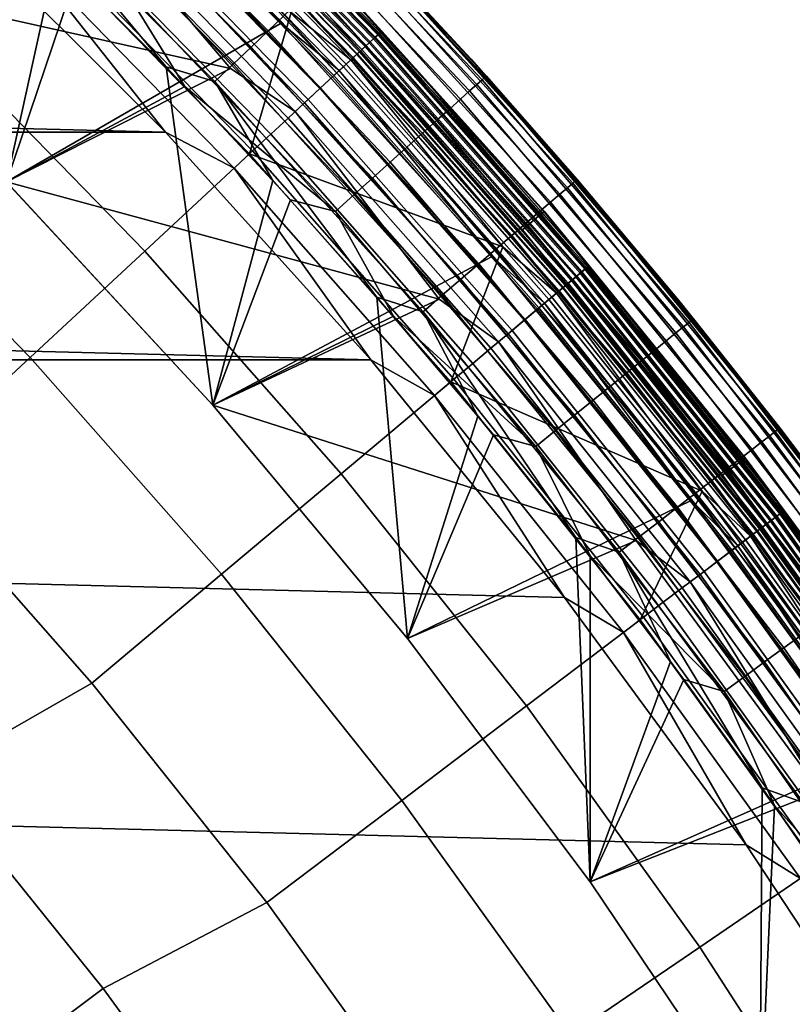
# Model space of a CAD drawing. Header units: metres. Extents: x -248 to 28, y -28 to 28.
# Tile 502 of 507: x 18.57 to 21.95, y 14.44 to 18.75. Entities that reach past the tile are written whole.
import ezdxf

# ---------------------------------------------------------------- set-up
doc = ezdxf.new("R2010")
doc.units = ezdxf.units.M
doc.layers.add('solid_10_061_053_XXX', color=7, linetype='CONTINUOUS')

msp = doc.modelspace()

# ---------------------------------------------------------------- linework, layer by layer
at = {"layer": 'solid_10_061_053_XXX'}
for points in [[(17.255861, 19.553268, 135.939667), (18.209061, 18.668829, 135.939667), (18.645826, 19.116621, 134.685471), (17.669764, 20.022276, 134.685471)], [(19.728594, 18.770283, 117.847214), (18.751984, 19.745989, 117.847214), (18.684292, 19.674706, 117.901421), (19.657377, 18.702522, 117.901421)], [(18.739782, 19.710846, 118.5), (19.71418, 18.736273, 118.5), (18.510902, 18.04031, 118.5), (17.557669, 18.969307, 118.5)], [(19.019913, 19.500153, 118.503029), (19.71418, 18.736273, 118.5), (18.739782, 19.710846, 118.5)], [(19.657377, 18.702522, 117.901421), (18.684292, 19.674706, 117.901421), (18.612844, 19.599466, 117.944267), (19.582209, 18.630999, 117.944267)], [(19.184198, 19.668587, -9.021317), (20.140749, 18.687883, -9.021317), (20.118061, 18.666832, -9.12922), (19.162588, 19.646431, -9.12922)], [(20.122694, 18.671133, 118.639099), (19.167002, 19.650955, 118.639099), (19.181271, 19.665586, 118.677032), (20.137676, 18.685032, 118.677032)], [(20.143925, 18.69083, 24.055367), (19.187223, 19.671688, 24.055367), (19.16958, 19.653601, 24.129755), (20.125402, 18.673645, 24.129755)], [(20.137676, 18.685032, 118.677032), (19.181271, 19.665586, 118.677032), (19.191599, 19.676174, 118.717499), (20.14852, 18.695093, 118.717499)], [(19.197227, 19.681944, -8.910626), (20.154427, 18.700575, -8.910626), (20.140749, 18.687883, -9.021317), (19.184198, 19.668587, -9.021317)], [(20.155163, 18.70126, 23.978315), (19.197927, 19.682663, 23.978315), (19.187223, 19.671688, 24.055367), (20.143925, 18.69083, 24.055367)], [(20.14852, 18.695093, 118.717499), (19.191599, 19.676174, 118.717499), (19.197775, 19.682507, 118.759666), (20.155003, 18.701109, 118.759666)], [(19.197227, 19.681944, -8.910626), (19.931784, 18.946609, -8.8), (20.154427, 18.700575, -8.910626)], [(20.155003, 18.701109, 118.759666), (19.197775, 19.682507, 118.759666), (19.929899, 18.944759, 118.80262)], [(20.155163, 18.70126, 23.978315), (19.93181, 18.946583, 23.9), (19.197927, 19.682663, 23.978315)], [(19.132671, 19.615759, -9.232974), (20.086653, 18.63769, -9.232974), (20.046917, 18.600821, -9.331272), (19.094824, 19.576956, -9.331272)], [(20.099915, 18.649994, 24.200205), (19.145302, 19.62871, 24.200205), (19.114805, 19.597443, 24.265507), (20.067896, 18.620287, 24.265507)], [(20.081636, 18.633036, 118.573914), (19.127893, 19.610861, 118.573914), (19.149086, 19.632587, 118.604492), (20.103886, 18.653681, 118.604492)], [(19.162588, 19.646431, -9.12922), (20.118061, 18.666832, -9.12922), (20.086653, 18.63769, -9.232974), (19.132671, 19.615759, -9.232974)], [(20.125402, 18.673645, 24.129755), (19.16958, 19.653601, 24.129755), (19.145302, 19.62871, 24.200205), (20.099915, 18.649994, 24.200205)], [(20.103886, 18.653681, 118.604492), (19.149086, 19.632587, 118.604492), (19.167002, 19.650955, 118.639099), (20.122694, 18.671133, 118.639099)], [(19.582209, 18.630999, 117.944267), (18.612844, 19.599466, 117.944267), (18.538542, 19.521217, 117.975212), (19.504034, 18.556618, 117.975212)], [(19.094824, 19.576956, -9.331272), (20.046917, 18.600821, -9.331272), (19.999357, 18.55669, -9.422875), (19.04952, 19.53051, -9.422875)], [(20.04509, 18.599125, 133.148941), (19.093082, 19.575171, 133.148941), (19.068396, 19.54986, 133.288391), (20.019173, 18.575077, 133.288391)], [(20.028715, 18.583931, 118.527283), (19.077484, 19.559179, 118.527283), (19.103861, 19.586222, 118.547997), (20.056406, 18.609625, 118.547997)], [(20.067896, 18.620287, 24.265507), (19.114805, 19.597443, 24.265507), (19.078613, 19.560335, 24.324541), (20.0299, 18.585032, 24.324541)], [(20.061096, 18.613977, 133.006744), (19.108328, 19.590801, 133.006744), (19.093082, 19.575171, 133.148941), (20.04509, 18.599125, 133.148941)], [(20.056406, 18.609625, 118.547997), (19.103861, 19.586222, 118.547997), (19.127893, 19.610861, 118.573914), (20.081636, 18.633036, 118.573914)], [(20.061096, 18.613977, 133.006744), (19.840942, 18.860235, 132.863525), (19.108328, 19.590801, 133.006744)], [(19.04952, 19.53051, -9.422875), (19.999357, 18.55669, -9.422875), (19.944569, 18.505856, -9.506631), (18.997335, 19.477007, -9.506631)], [(19.968271, 18.527849, 118.503029), (19.019913, 19.500153, 118.503029), (19.049309, 19.530291, 118.512192), (19.999134, 18.556484, 118.512192)], [(20.0299, 18.585032, 24.324541), (19.078613, 19.560335, 24.324541), (19.037346, 19.518026, 24.376299), (19.986574, 18.54483, 24.376299)], [(19.999134, 18.556484, 118.512192), (19.049309, 19.530291, 118.512192), (19.077484, 19.559179, 118.527283), (20.028715, 18.583931, 118.527283)], [(20.019173, 18.575077, 133.288391), (19.068396, 19.54986, 133.288391), (19.758465, 18.781834, 133.423676)], [(18.83671, 19.312325, 24.494968), (18.528971, 19.50095, 24.5), (17.557673, 18.969301, 24.5), (19.492727, 18.537622, 24.5)], [(18.511072, 18.040127, 118), (18.729061, 19.029247, 118), (18.235954, 19.502304, 118)], [(19.504034, 18.556618, 117.975212), (18.538542, 19.521217, 117.975212), (18.462317, 19.440948, 117.993866), (19.42384, 18.480314, 117.993866)], [(19.986574, 18.54483, 24.376299), (19.037346, 19.518026, 24.376299), (18.991709, 19.471237, 24.419889), (19.938662, 18.500374, 24.419889)], [(19.968271, 18.527849, 118.503029), (19.71418, 18.736273, 118.5), (19.019913, 19.500153, 118.503029)], [(19.635433, 19.502989, 25.778681), (20.594004, 18.487936, 25.778681), (20.570974, 18.467262, 25.670778), (19.613474, 19.48118, 25.670778)], [(20.594004, 18.487936, 25.778681), (19.635433, 19.502989, 25.778681), (19.648672, 19.516138, 25.889374), (20.607891, 18.500401, 25.889374)], [(20.607891, 18.500401, 25.889374), (19.648672, 19.516138, 25.889374), (19.653027, 19.520464, 26), (20.612457, 18.504501, 26)], [(19.653027, 19.520464, 26), (20.545723, 18.578569, 117), (21.010044, 18.051815, 117), (20.612457, 18.504501, 26)], [(19.653027, 19.520464, 26), (20.068199, 19.093388, 117), (20.545723, 18.578569, 117)], [(18.462317, 19.440948, 117.993866), (18.729061, 19.029247, 118), (19.20986, 18.543764, 118)], [(19.42384, 18.480314, 117.993866), (18.462317, 19.440948, 117.993866), (19.20986, 18.543764, 118)], [(18.997335, 19.477007, -9.506631), (19.944569, 18.505856, -9.506631), (19.883245, 18.448957, -9.581482), (18.938925, 19.417122, -9.581482)], [(19.938662, 18.500374, 24.419889), (18.991709, 19.471237, 24.419889), (18.942488, 19.420773, 24.454567), (19.886986, 18.452427, 24.454567)], [(19.583073, 19.450985, 25.567024), (20.539089, 18.438639, 25.567024), (20.498753, 18.402428, 25.468725), (19.544615, 19.412786, 25.468725)], [(19.613474, 19.48118, 25.670778), (20.570974, 18.467262, 25.670778), (20.539089, 18.438639, 25.567024), (19.583073, 19.450985, 25.567024)], [(17.557297, 18.969643, 25), (18.327803, 19.416012, 25), (18.815826, 18.94346, 25), (18.511072, 18.040127, 25)], [(18.938925, 19.417122, -9.581482), (19.883245, 18.448957, -9.581482), (19.81616, 18.386709, -9.646485), (18.875025, 19.351608, -9.646485)], [(19.886986, 18.452427, 24.454567), (18.942488, 19.420773, 24.454567), (18.890524, 19.367496, 24.479738), (19.832432, 18.401808, 24.479738)], [(19.544615, 19.412786, 25.468725), (20.498753, 18.402428, 25.468725), (20.450472, 18.359085, 25.377121), (19.498581, 19.367064, 25.377121)], [(19.832432, 18.401808, 24.479738), (18.890524, 19.367496, 24.479738), (18.83671, 19.312325, 24.494968), (19.775934, 18.349384, 24.494968)], [(19.498581, 19.367064, 25.377121), (20.450472, 18.359085, 25.377121), (20.394857, 18.309156, 25.293365), (19.445555, 19.314394, 25.293365)], [(18.875025, 19.351608, -9.646485), (19.81616, 18.386709, -9.646485), (19.744156, 18.319901, -9.700823), (18.80644, 19.281292, -9.700823)], [(19.775934, 18.349384, 24.494968), (18.83671, 19.312325, 24.494968), (19.492727, 18.537622, 24.5)], [(19.445555, 19.314394, 25.293365), (20.394857, 18.309156, 25.293365), (20.332607, 18.253271, 25.218515), (19.386202, 19.255442, 25.218515)], [(18.80644, 19.281292, -9.700823), (19.744156, 18.319901, -9.700823), (19.668142, 18.249369, -9.743809), (18.734037, 19.20706, -9.743809)], [(19.386202, 19.255442, 25.218515), (20.332607, 18.253271, 25.218515), (20.264507, 18.192135, 25.153511), (19.321272, 19.190948, 25.153511)], [(-19.206964, 18.257668, -9.8), (-18.257591, 19.207035, -9.8), (19.206892, 18.257742, -9.8)], [(-18.257591, 19.207035, -9.8), (18.257515, 19.207106, -9.8), (19.206892, 18.257742, -9.8)], [(18.581453, 19.050623, -9.793713), (19.206892, 18.257742, -9.8), (18.257515, 19.207106, -9.8)], [(18.734037, 19.20706, -9.743809), (19.668142, 18.249369, -9.743809), (19.589075, 18.176004, -9.774903), (18.658724, 19.129845, -9.774903)], [(19.321272, 19.190948, 25.153511), (20.264507, 18.192135, 25.153511), (20.191414, 18.126516, 25.099174), (19.251581, 19.121727, 25.099174)], [(18.209061, 18.668829, 135.939667), (19.116991, 17.737974, 135.939667), (19.575533, 18.163441, 134.685471), (18.645826, 19.116621, 134.685471)], [(18.658724, 19.129845, -9.774903), (19.589075, 18.176004, -9.774903), (19.50795, 18.100733, -9.793713), (18.581453, 19.050623, -9.793713)], [(18.645826, 19.116621, 134.685471), (19.575533, 18.163441, 134.685471), (19.758465, 18.781834, 133.423676)], [(19.251581, 19.121727, 25.099174), (20.191414, 18.126516, 25.099174), (20.11425, 18.057241, 25.056189), (19.178009, 19.048649, 25.056189)], [(20.967415, 18.015203, 117.330498), (20.027479, 19.054663, 117.330498), (19.996334, 19.02503, 117.434196), (20.934809, 17.987188, 117.434196)], [(20.990999, 18.035467, 117.222633), (20.050007, 19.076096, 117.222633), (20.027479, 19.054663, 117.330498), (20.967415, 18.015203, 117.330498)], [(20.050007, 19.076096, 117.222633), (20.990999, 18.035467, 117.222633), (21.005268, 18.047726, 117.111969), (20.063635, 19.089062, 117.111969)], [(20.063635, 19.089062, 117.111969), (21.005268, 18.047726, 117.111969), (20.068199, 19.093388, 117)], [(21.005268, 18.047726, 117.111969), (20.545723, 18.578569, 117), (20.068199, 19.093388, 117)], [(18.511072, 18.040127, 118), (19.415356, 17.063124, 118), (19.20986, 18.543764, 118), (18.729061, 19.029247, 118)], [(18.581453, 19.050623, -9.793713), (19.50795, 18.100733, -9.793713), (19.206892, 18.257742, -9.8)], [(19.178009, 19.048649, 25.056189), (20.11425, 18.057241, 25.056189), (20.033987, 17.985186, 25.025095), (19.101482, 18.972637, 25.025095)], [(20.934809, 17.987188, 117.434196), (19.996334, 19.02503, 117.434196), (19.956966, 18.987572, 117.532425), (20.893593, 17.951775, 117.532425)], [(17.557673, 18.969301, 24.5), (18.510929, 18.040281, 24.5), (19.492727, 18.537622, 24.5)], [(19.101482, 18.972637, 25.025095), (20.033987, 17.985186, 25.025095), (19.951637, 17.911257, 25.006287), (19.022966, 18.89465, 25.006287)], [(20.893593, 17.951775, 117.532425), (19.956966, 18.987572, 117.532425), (19.90987, 18.942762, 117.62394), (20.844288, 17.909409, 117.62394)], [(19.022966, 18.89465, 25.006287), (19.291725, 18.45858, 25), (18.511072, 18.040127, 25), (18.815826, 18.94346, 25)], [(20.863855, 17.911011, 118.80262), (19.929899, 18.944759, 118.80262), (19.840942, 18.860235, 132.863525), (20.770727, 17.831108, 132.863525)], [(20.844288, 17.909409, 117.62394), (19.90987, 18.942762, 117.62394), (19.85564, 18.891165, 117.707596), (20.787512, 17.860624, 117.707596)], [(20.155003, 18.701109, 118.759666), (19.929899, 18.944759, 118.80262), (20.863855, 17.911011, 118.80262)], [(20.865831, 17.912764, -8.8), (19.931784, 18.946609, -8.8), (19.93181, 18.946583, 23.9), (20.865858, 17.912731, 23.9)], [(20.154427, 18.700575, -8.910626), (19.931784, 18.946609, -8.8), (20.865831, 17.912764, -8.8)], [(20.155163, 18.70126, 23.978315), (20.865858, 17.912731, 23.9), (19.93181, 18.946583, 23.9)], [(19.022966, 18.89465, 25.006287), (19.951637, 17.911257, 25.006287), (19.291725, 18.45858, 25)], [(20.787512, 17.860624, 117.707596), (19.85564, 18.891165, 117.707596), (19.79496, 18.833429, 117.782333), (20.723984, 17.806038, 117.782333)], [(20.061096, 18.613977, 133.006744), (20.770727, 17.831108, 132.863525), (19.840942, 18.860235, 132.863525)], [(20.723984, 17.806038, 117.782333), (19.79496, 18.833429, 117.782333), (19.728594, 18.770283, 117.847214), (20.654503, 17.746336, 117.847214)], [(20.019173, 18.575077, 133.288391), (19.758465, 18.781834, 133.423676), (19.575533, 18.163441, 134.685471), (20.684383, 17.756983, 133.423676)], [(20.654503, 17.746336, 117.847214), (19.728594, 18.770283, 117.847214), (19.657377, 18.702522, 117.901421), (20.579943, 17.682272, 117.901421)], [(19.71418, 18.736273, 118.5), (20.637976, 17.713577, 118.5), (19.415068, 17.063452, 118.5), (18.510902, 18.04031, 118.5)], [(19.968271, 18.527849, 118.503029), (20.637976, 17.713577, 118.5), (19.71418, 18.736273, 118.5)], [(17.731195, 18.178898, 137.162735), (18.615297, 17.272472, 137.162735), (19.116991, 17.737974, 135.939667), (18.209061, 18.668829, 135.939667)], [(20.579943, 17.682272, 117.901421), (19.657377, 18.702522, 117.901421), (19.582209, 18.630999, 117.944267), (20.501245, 17.614653, 117.944267)], [(20.118061, 18.666832, -9.12922), (21.023518, 17.640825, -9.12922), (20.990696, 17.613285, -9.232974), (20.086653, 18.63769, -9.232974)], [(21.031189, 17.647263, 24.129755), (20.125402, 18.673645, 24.129755), (20.099915, 18.649994, 24.200205), (21.004553, 17.624912, 24.200205)], [(21.008705, 17.628395, 118.604492), (20.103886, 18.653681, 118.604492), (20.122694, 18.671133, 118.639099), (21.02836, 17.64489, 118.639099)], [(20.140749, 18.687883, -9.021317), (21.047226, 17.660719, -9.021317), (21.023518, 17.640825, -9.12922), (20.118061, 18.666832, -9.12922)], [(21.02836, 17.64489, 118.639099), (20.122694, 18.671133, 118.639099), (20.137676, 18.685032, 118.677032), (21.044014, 17.658026, 118.677032)], [(21.050545, 17.663506, 24.055367), (20.143925, 18.69083, 24.055367), (20.125402, 18.673645, 24.129755), (21.031189, 17.647263, 24.129755)], [(21.044014, 17.658026, 118.677032), (20.137676, 18.685032, 118.677032), (20.14852, 18.695093, 118.717499), (21.055346, 17.667534, 118.717499)], [(20.154427, 18.700575, -8.910626), (21.06152, 17.672714, -8.910626), (21.047226, 17.660719, -9.021317), (20.140749, 18.687883, -9.021317)], [(21.06229, 17.673359, 23.978315), (20.155163, 18.70126, 23.978315), (20.143925, 18.69083, 24.055367), (21.050545, 17.663506, 24.055367)], [(21.055346, 17.667534, 118.717499), (20.14852, 18.695093, 118.717499), (20.155003, 18.701109, 118.759666), (21.06212, 17.673218, 118.759666)], [(20.154427, 18.700575, -8.910626), (20.865831, 17.912764, -8.8), (21.06152, 17.672714, -8.910626)], [(21.06212, 17.673218, 118.759666), (20.155003, 18.701109, 118.759666), (20.863855, 17.911011, 118.80262)], [(21.06229, 17.673359, 23.978315), (20.865858, 17.912731, 23.9), (20.155163, 18.70126, 23.978315)], [(20.501245, 17.614653, 117.944267), (19.582209, 18.630999, 117.944267), (19.504034, 18.556618, 117.975212), (20.419403, 17.544329, 117.975212)], [(20.086653, 18.63769, -9.232974), (20.990696, 17.613285, -9.232974), (20.949171, 17.578442, -9.331272), (20.046917, 18.600821, -9.331272)], [(20.959087, 17.586763, 118.547997), (20.056406, 18.609625, 118.547997), (20.081636, 18.633036, 118.573914), (20.985455, 17.608887, 118.573914)], [(21.004553, 17.624912, 24.200205), (20.099915, 18.649994, 24.200205), (20.067896, 18.620287, 24.265507), (20.971096, 17.596838, 24.265507)], [(20.985455, 17.608887, 118.573914), (20.081636, 18.633036, 118.573914), (20.103886, 18.653681, 118.604492), (21.008705, 17.628395, 118.604492)], [(20.931387, 17.56352, 24.324541), (20.0299, 18.585032, 24.324541), (19.986574, 18.54483, 24.376299), (20.886112, 17.525528, 24.376299)], [(20.899237, 17.536543, 118.512192), (19.999134, 18.556484, 118.512192), (20.028715, 18.583931, 118.527283), (20.930149, 17.562481, 118.527283)], [(20.046917, 18.600821, -9.331272), (20.949171, 17.578442, -9.331272), (20.899471, 17.536737, -9.422875), (19.999357, 18.55669, -9.422875)], [(20.947262, 17.576839, 133.148941), (20.04509, 18.599125, 133.148941), (20.019173, 18.575077, 133.288391), (20.920177, 17.554113, 133.288391)], [(20.930149, 17.562481, 118.527283), (20.028715, 18.583931, 118.527283), (20.056406, 18.609625, 118.547997), (20.959087, 17.586763, 118.547997)], [(20.971096, 17.596838, 24.265507), (20.067896, 18.620287, 24.265507), (20.0299, 18.585032, 24.324541), (20.931387, 17.56352, 24.324541)], [(20.963989, 17.590876, 133.006744), (20.061096, 18.613977, 133.006744), (20.04509, 18.599125, 133.148941), (20.947262, 17.576839, 133.148941)], [(20.963989, 17.590876, 133.006744), (20.770727, 17.831108, 132.863525), (20.061096, 18.613977, 133.006744)], [(21.005268, 18.047726, 117.111969), (21.010044, 18.051815, 117), (20.545723, 18.578569, 117)], [(19.775934, 18.349384, 24.494968), (19.492727, 18.537622, 24.5), (18.510929, 18.040281, 24.5), (20.406521, 17.526661, 24.5)], [(19.415356, 17.063124, 118), (19.678068, 18.046154, 118), (19.20986, 18.543764, 118)], [(19.42384, 18.480314, 117.993866), (19.20986, 18.543764, 118), (19.678068, 18.046154, 118)], [(20.419403, 17.544329, 117.975212), (19.504034, 18.556618, 117.975212), (19.42384, 18.480314, 117.993866), (20.335445, 17.472187, 117.993866)], [(20.886112, 17.525528, 24.376299), (19.986574, 18.54483, 24.376299), (19.938662, 18.500374, 24.419889), (20.836044, 17.483517, 24.419889)], [(19.999357, 18.55669, -9.422875), (20.899471, 17.536737, -9.422875), (20.842218, 17.488697, -9.506631), (19.944569, 18.505856, -9.506631)], [(20.866987, 17.509481, 118.503029), (19.968271, 18.527849, 118.503029), (19.999134, 18.556484, 118.512192), (20.899237, 17.536543, 118.512192)], [(20.920177, 17.554113, 133.288391), (20.019173, 18.575077, 133.288391), (20.684383, 17.756983, 133.423676)], [(19.944569, 18.505856, -9.506631), (20.842218, 17.488697, -9.506631), (20.778135, 17.434925, -9.581482), (19.883245, 18.448957, -9.581482)], [(20.836044, 17.483517, 24.419889), (19.938662, 18.500374, 24.419889), (19.886986, 18.452427, 24.454567), (20.782042, 17.438204, 24.454567)], [(20.866987, 17.509481, 118.503029), (20.637976, 17.713577, 118.5), (19.968271, 18.527849, 118.503029)], [(21.500166, 17.425833, 25.778681), (20.594004, 18.487936, 25.778681), (20.607891, 18.500401, 25.889374), (21.514664, 17.437582, 25.889374)], [(21.514664, 17.437582, 25.889374), (20.607891, 18.500401, 25.889374), (20.612457, 18.504501, 26), (21.519432, 17.441446, 26)], [(20.612457, 18.504501, 26), (21.460865, 17.513458, 117), (21.897896, 16.963848, 117), (21.519432, 17.441446, 26)], [(20.612457, 18.504501, 26), (21.010044, 18.051815, 117), (21.460865, 17.513458, 117)], [(18.511072, 18.040127, 25), (19.291725, 18.45858, 25), (19.755056, 17.96184, 25), (19.415356, 17.063124, 25)], [(19.951637, 17.911257, 25.006287), (19.755056, 17.96184, 25), (19.291725, 18.45858, 25)], [(19.42384, 18.480314, 117.993866), (19.678068, 18.046154, 118), (20.133446, 17.536655, 118)], [(20.335445, 17.472187, 117.993866), (19.42384, 18.480314, 117.993866), (20.133446, 17.536655, 118)], [(20.782042, 17.438204, 24.454567), (19.886986, 18.452427, 24.454567), (19.832432, 18.401808, 24.479738), (20.725033, 17.390368, 24.479738)], [(20.570974, 18.467262, 25.670778), (21.476122, 17.406345, 25.670778), (21.442835, 17.379368, 25.567024), (20.539089, 18.438639, 25.567024)], [(20.594004, 18.487936, 25.778681), (21.500166, 17.425833, 25.778681), (21.476122, 17.406345, 25.670778), (20.570974, 18.467262, 25.670778)], [(19.883245, 18.448957, -9.581482), (20.778135, 17.434925, -9.581482), (20.708029, 17.376099, -9.646485), (19.81616, 18.386709, -9.646485)], [(20.539089, 18.438639, 25.567024), (21.442835, 17.379368, 25.567024), (21.400724, 17.345236, 25.468725), (20.498753, 18.402428, 25.468725)], [(19.81616, 18.386709, -9.646485), (20.708029, 17.376099, -9.646485), (20.632784, 17.312962, -9.700823), (19.744156, 18.319901, -9.700823)], [(20.725033, 17.390368, 24.479738), (19.832432, 18.401808, 24.479738), (19.775934, 18.349384, 24.494968), (20.665993, 17.340826, 24.494968)], [(20.498753, 18.402428, 25.468725), (21.400724, 17.345236, 25.468725), (21.350319, 17.304384, 25.377121), (20.450472, 18.359085, 25.377121)], [(19.744156, 18.319901, -9.700823), (20.632784, 17.312962, -9.700823), (20.553349, 17.246307, -9.743809), (19.668142, 18.249369, -9.743809)], [(20.665993, 17.340826, 24.494968), (19.775934, 18.349384, 24.494968), (20.406521, 17.526661, 24.5)], [(20.450472, 18.359085, 25.377121), (21.350319, 17.304384, 25.377121), (21.292255, 17.257324, 25.293365), (20.394857, 18.309156, 25.293365)], [(20.394857, 18.309156, 25.293365), (21.292255, 17.257324, 25.293365), (21.227266, 17.204649, 25.218515), (20.332607, 18.253271, 25.218515)], [(-20.10705, 17.261415, -9.8), (-19.206964, 18.257668, -9.8), (20.106983, 17.261494, -9.8)], [(-19.206964, 18.257668, -9.8), (19.206892, 18.257742, -9.8), (20.106983, 17.261494, -9.8)], [(19.50795, 18.100733, -9.793713), (20.106983, 17.261494, -9.8), (19.206892, 18.257742, -9.8)], [(19.668142, 18.249369, -9.743809), (20.553349, 17.246307, -9.743809), (20.470722, 17.176975, -9.774903), (19.589075, 18.176004, -9.774903)], [(20.332607, 18.253271, 25.218515), (21.227266, 17.204649, 25.218515), (21.15617, 17.147024, 25.153511), (20.264507, 18.192135, 25.153511)], [(20.264507, 18.192135, 25.153511), (21.15617, 17.147024, 25.153511), (21.079861, 17.085176, 25.099174), (20.191414, 18.126516, 25.099174)], [(18.615297, 17.272472, 137.162735), (17.731195, 18.178898, 137.162735), (17.213308, 17.647932, 138.351929), (18.071587, 16.767982, 138.351929)], [(19.116991, 17.737974, 135.939667), (19.977392, 16.763021, 135.939667), (20.456572, 17.165102, 134.685471), (19.575533, 18.163441, 134.685471)], [(19.589075, 18.176004, -9.774903), (20.470722, 17.176975, -9.774903), (20.385948, 17.105841, -9.793713), (19.50795, 18.100733, -9.793713)], [(19.575533, 18.163441, 134.685471), (20.456572, 17.165102, 134.685471), (20.684383, 17.756983, 133.423676)], [(20.191414, 18.126516, 25.099174), (21.079861, 17.085176, 25.099174), (20.999302, 17.019882, 25.056189), (20.11425, 18.057241, 25.056189)], [(19.50795, 18.100733, -9.793713), (20.385948, 17.105841, -9.793713), (20.106983, 17.261494, -9.8)], [(18.510902, 18.04031, 118.5), (19.415068, 17.063452, 118.5), (19.415356, 17.063124, 118), (18.511072, 18.040127, 118)], [(18.510929, 18.040281, 24.5), (19.415092, 17.063425, 24.5), (20.406521, 17.526661, 24.5)], [(19.415356, 17.063124, 25), (19.415092, 17.063425, 24.5), (18.510929, 18.040281, 24.5), (18.511072, 18.040127, 25)], [(19.415356, 17.063124, 118), (20.267448, 16.041729, 118), (20.133446, 17.536655, 118), (19.678068, 18.046154, 118)], [(20.11425, 18.057241, 25.056189), (20.999302, 17.019882, 25.056189), (20.915508, 16.951965, 25.025095), (20.033987, 17.985186, 25.025095)], [(21.878046, 16.948488, 117.222633), (20.990999, 18.035467, 117.222633), (20.967415, 18.015203, 117.330498), (21.853464, 16.929445, 117.330498)], [(20.990999, 18.035467, 117.222633), (21.878046, 16.948488, 117.222633), (21.892916, 16.960009, 117.111969), (21.005268, 18.047726, 117.111969)], [(21.005268, 18.047726, 117.111969), (21.892916, 16.960009, 117.111969), (21.010044, 18.051815, 117)], [(21.892916, 16.960009, 117.111969), (21.460865, 17.513458, 117), (21.010044, 18.051815, 117)], [(20.033987, 17.985186, 25.025095), (20.915508, 16.951965, 25.025095), (20.829535, 16.882282, 25.006287), (19.951637, 17.911257, 25.006287)], [(21.819481, 16.903118, 117.434196), (20.934809, 17.987188, 117.434196), (20.893593, 17.951775, 117.532425), (21.776524, 16.869839, 117.532425)], [(21.853464, 16.929445, 117.330498), (20.967415, 18.015203, 117.330498), (20.934809, 17.987188, 117.434196), (21.819481, 16.903118, 117.434196)], [(19.951637, 17.911257, 25.006287), (20.205688, 17.453371, 25), (19.415356, 17.063124, 25), (19.755056, 17.96184, 25)], [(21.776524, 16.869839, 117.532425), (20.893593, 17.951775, 117.532425), (20.844288, 17.909409, 117.62394), (21.725134, 16.830027, 117.62394)], [(19.951637, 17.911257, 25.006287), (20.829535, 16.882282, 25.006287), (20.205688, 17.453371, 25)], [(21.744255, 16.831284, 118.80262), (20.863855, 17.911011, 118.80262), (20.770727, 17.831108, 132.863525), (21.647202, 16.756199, 132.863525)], [(21.725134, 16.830027, 117.62394), (20.844288, 17.909409, 117.62394), (20.787512, 17.860624, 117.707596), (21.665958, 16.784184, 117.707596)], [(21.06212, 17.673218, 118.759666), (20.863855, 17.911011, 118.80262), (21.744255, 16.831284, 118.80262)], [(21.746317, 16.832935, -8.8), (20.865831, 17.912764, -8.8), (20.865858, 17.912731, 23.9), (21.746344, 16.832899, 23.9)], [(21.06152, 17.672714, -8.910626), (20.865831, 17.912764, -8.8), (21.746317, 16.832935, -8.8)], [(21.06229, 17.673359, 23.978315), (21.746344, 16.832899, 23.9), (20.865858, 17.912731, 23.9)], [(21.665958, 16.784184, 117.707596), (20.787512, 17.860624, 117.707596), (20.723984, 17.806038, 117.782333), (21.599745, 16.732887, 117.782333)], [(21.599745, 16.732887, 117.782333), (20.723984, 17.806038, 117.782333), (20.654503, 17.746336, 117.847214), (21.527328, 16.676783, 117.847214)], [(20.963989, 17.590876, 133.006744), (21.647202, 16.756199, 132.863525), (20.770727, 17.831108, 132.863525)], [(18.615297, 17.272472, 137.162735), (19.453119, 16.323105, 137.162735), (19.977392, 16.763021, 135.939667), (19.116991, 17.737974, 135.939667)], [(20.920177, 17.554113, 133.288391), (20.684383, 17.756983, 133.423676), (20.456572, 17.165102, 134.685471), (21.557213, 16.686543, 133.423676)], [(21.527328, 16.676783, 117.847214), (20.654503, 17.746336, 117.847214), (20.579943, 17.682272, 117.901421), (21.449617, 16.616579, 117.901421)], [(20.637976, 17.713577, 118.5), (21.508778, 16.645401, 118.5), (20.26775, 16.04134, 118.5), (19.415068, 17.063452, 118.5)], [(21.449617, 16.616579, 117.901421), (20.579943, 17.682272, 117.901421), (20.501245, 17.614653, 117.944267), (21.367596, 16.553034, 117.944267)], [(20.866987, 17.509481, 118.503029), (21.508778, 16.645401, 118.5), (20.637976, 17.713577, 118.5)], [(21.917051, 16.601522, 23.978315), (21.06229, 17.673359, 23.978315), (21.050545, 17.663506, 24.055367), (21.904831, 16.592264, 24.055367)], [(21.917051, 16.601522, 23.978315), (21.746344, 16.832899, 23.9), (21.06229, 17.673359, 23.978315)], [(21.023518, 17.640825, -9.12922), (21.876707, 16.570961, -9.12922), (21.842552, 16.54509, -9.232974), (20.990696, 17.613285, -9.232974)], [(21.884689, 16.577007, 24.129755), (21.031189, 17.647263, 24.129755), (21.004553, 17.624912, 24.200205), (21.856974, 16.556013, 24.200205)], [(21.861292, 16.559284, 118.604492), (21.008705, 17.628395, 118.604492), (21.02836, 17.64489, 118.639099), (21.881744, 16.574778, 118.639099)], [(21.047226, 17.660719, -9.021317), (21.901377, 16.589647, -9.021317), (21.876707, 16.570961, -9.12922), (21.023518, 17.640825, -9.12922)], [(21.881744, 16.574778, 118.639099), (21.02836, 17.64489, 118.639099), (21.044014, 17.658026, 118.677032), (21.898035, 16.587116, 118.677032)], [(21.904831, 16.592264, 24.055367), (21.050545, 17.663506, 24.055367), (21.031189, 17.647263, 24.129755), (21.884689, 16.577007, 24.129755)], [(21.898035, 16.587116, 118.677032), (21.044014, 17.658026, 118.677032), (21.055346, 17.667534, 118.717499), (21.909826, 16.596048, 118.717499)], [(21.06152, 17.672714, -8.910626), (21.916252, 16.600916, -8.910626), (21.901377, 16.589647, -9.021317), (21.047226, 17.660719, -9.021317)], [(21.909826, 16.596048, 118.717499), (21.055346, 17.667534, 118.717499), (21.06212, 17.673218, 118.759666), (21.916876, 16.601389, 118.759666)], [(21.06152, 17.672714, -8.910626), (21.746317, 16.832935, -8.8), (21.916252, 16.600916, -8.910626)], [(21.916876, 16.601389, 118.759666), (21.06212, 17.673218, 118.759666), (21.744255, 16.831284, 118.80262)], [(21.367596, 16.553034, 117.944267), (20.501245, 17.614653, 117.944267), (20.419403, 17.544329, 117.975212), (21.282293, 16.486948, 117.975212)], [(21.822157, 16.529642, 24.265507), (20.971096, 17.596838, 24.265507), (20.931387, 17.56352, 24.324541), (21.780838, 16.498343, 24.324541)], [(21.814762, 16.52404, 133.006744), (20.963989, 17.590876, 133.006744), (20.947262, 17.576839, 133.148941), (21.797356, 16.510857, 133.148941)], [(20.990696, 17.613285, -9.232974), (21.842552, 16.54509, -9.232974), (21.799343, 16.512362, -9.331272), (20.949171, 17.578442, -9.331272)], [(21.809662, 16.520176, 118.547997), (20.959087, 17.586763, 118.547997), (20.985455, 17.608887, 118.573914), (21.837097, 16.540958, 118.573914)], [(21.814762, 16.52404, 133.006744), (21.647202, 16.756199, 132.863525), (20.963989, 17.590876, 133.006744)], [(21.856974, 16.556013, 24.200205), (21.004553, 17.624912, 24.200205), (20.971096, 17.596838, 24.265507), (21.822157, 16.529642, 24.265507)], [(21.837097, 16.540958, 118.573914), (20.985455, 17.608887, 118.573914), (21.008705, 17.628395, 118.604492), (21.861292, 16.559284, 118.604492)], [(21.282293, 16.486948, 117.975212), (20.419403, 17.544329, 117.975212), (20.335445, 17.472187, 117.993866), (21.194786, 16.419155, 117.993866)], [(21.780838, 16.498343, 24.324541), (20.931387, 17.56352, 24.324541), (20.886112, 17.525528, 24.376299), (21.733725, 16.462656, 24.376299)], [(21.747381, 16.473001, 118.512192), (20.899237, 17.536543, 118.512192), (20.930149, 17.562481, 118.527283), (21.779549, 16.497368, 118.527283)], [(20.949171, 17.578442, -9.331272), (21.799343, 16.512362, -9.331272), (21.747625, 16.473186, -9.422875), (20.899471, 17.536737, -9.422875)], [(21.797356, 16.510857, 133.148941), (20.947262, 17.576839, 133.148941), (20.920177, 17.554113, 133.288391), (21.769173, 16.489508, 133.288391)], [(21.769173, 16.489508, 133.288391), (20.920177, 17.554113, 133.288391), (21.557213, 16.686543, 133.423676)], [(21.779549, 16.497368, 118.527283), (20.930149, 17.562481, 118.527283), (20.959087, 17.586763, 118.547997), (21.809662, 16.520176, 118.547997)], [(20.665993, 17.340826, 24.494968), (20.406521, 17.526661, 24.5), (19.415092, 17.063425, 24.5), (21.268005, 16.470638, 24.5)], [(20.267448, 16.041729, 118), (20.575558, 17.015768, 118), (20.133446, 17.536655, 118)], [(20.335445, 17.472187, 117.993866), (20.133446, 17.536655, 118), (20.575558, 17.015768, 118)], [(21.733725, 16.462656, 24.376299), (20.886112, 17.525528, 24.376299), (20.836044, 17.483517, 24.419889), (21.681625, 16.423193, 24.419889)], [(20.899471, 17.536737, -9.422875), (21.747625, 16.473186, -9.422875), (21.688049, 16.428059, -9.506631), (20.842218, 17.488697, -9.506631)], [(21.713823, 16.447582, 118.503029), (20.866987, 17.509481, 118.503029), (20.899237, 17.536543, 118.512192), (21.747381, 16.473001, 118.512192)], [(21.713823, 16.447582, 118.503029), (21.508778, 16.645401, 118.5), (20.866987, 17.509481, 118.503029)], [(21.892916, 16.960009, 117.111969), (21.897896, 16.963848, 117), (21.460865, 17.513458, 117)], [(20.335445, 17.472187, 117.993866), (20.575558, 17.015768, 118), (21.00428, 16.483633, 118)], [(21.194786, 16.419155, 117.993866), (20.335445, 17.472187, 117.993866), (21.00428, 16.483633, 118)], [(20.842218, 17.488697, -9.506631), (21.688049, 16.428059, -9.506631), (21.621365, 16.377548, -9.581482), (20.778135, 17.434925, -9.581482)], [(21.681625, 16.423193, 24.419889), (20.836044, 17.483517, 24.419889), (20.782042, 17.438204, 24.454567), (21.625431, 16.380627, 24.454567)], [(19.415356, 17.063124, 25), (20.205688, 17.453371, 25), (20.643156, 16.933695, 25), (20.267448, 16.041729, 25)], [(20.829535, 16.882282, 25.006287), (20.643156, 16.933695, 25), (20.205688, 17.453371, 25)], [(20.778135, 17.434925, -9.581482), (21.621365, 16.377548, -9.581482), (21.548414, 16.32229, -9.646485), (20.708029, 17.376099, -9.646485)], [(21.625431, 16.380627, 24.454567), (20.782042, 17.438204, 24.454567), (20.725033, 17.390368, 24.479738), (21.566109, 16.335691, 24.479738)], [(21.500166, 17.425833, 25.778681), (22.351612, 16.319382, 25.778681), (22.326616, 16.301132, 25.670778), (21.476122, 17.406345, 25.670778)], [(22.351612, 16.319382, 25.778681), (21.500166, 17.425833, 25.778681), (21.514664, 17.437582, 25.889374), (22.366684, 16.330385, 25.889374)], [(22.366684, 16.330385, 25.889374), (21.514664, 17.437582, 25.889374), (21.519432, 17.441446, 26), (22.371641, 16.334003, 26)], [(21.519432, 17.441446, 26), (22.320854, 16.403337, 117), (22.729467, 15.832286, 117), (22.371641, 16.334003, 26)], [(21.519432, 17.441446, 26), (21.897896, 16.963848, 117), (22.320854, 16.403337, 117)], [(20.708029, 17.376099, -9.646485), (21.548414, 16.32229, -9.646485), (21.470116, 16.262981, -9.700823), (20.632784, 17.312962, -9.700823)], [(21.566109, 16.335691, 24.479738), (20.725033, 17.390368, 24.479738), (20.665993, 17.340826, 24.494968), (21.504671, 16.289156, 24.494968)], [(21.442835, 17.379368, 25.567024), (22.292011, 16.275867, 25.567024), (22.248232, 16.243904, 25.468725), (21.400724, 17.345236, 25.468725)], [(21.476122, 17.406345, 25.670778), (22.326616, 16.301132, 25.670778), (22.292011, 16.275867, 25.567024), (21.442835, 17.379368, 25.567024)], [(21.504671, 16.289156, 24.494968), (20.665993, 17.340826, 24.494968), (21.268005, 16.470638, 24.5)], [(21.400724, 17.345236, 25.468725), (22.248232, 16.243904, 25.468725), (22.195831, 16.205645, 25.377121), (21.350319, 17.304384, 25.377121)], [(20.632784, 17.312962, -9.700823), (21.470116, 16.262981, -9.700823), (21.387457, 16.200369, -9.743809), (20.553349, 17.246307, -9.743809)], [(21.350319, 17.304384, 25.377121), (22.195831, 16.205645, 25.377121), (22.135469, 16.161573, 25.293365), (21.292255, 17.257324, 25.293365)], [(-20.10705, 17.261415, -9.8), (20.955479, 16.220909, -9.8), (21.750195, 15.138661, -9.8), (-20.955542, 16.220827, -9.8)], [(-20.10705, 17.261415, -9.8), (20.106983, 17.261494, -9.8), (20.955479, 16.220909, -9.8)], [(19.453119, 16.323105, 137.162735), (18.615297, 17.272472, 137.162735), (18.071587, 16.767982, 138.351929), (18.884937, 15.846344, 138.351929)], [(20.385948, 17.105841, -9.793713), (20.955479, 16.220909, -9.8), (20.106983, 17.261494, -9.8)], [(20.553349, 17.246307, -9.743809), (21.387457, 16.200369, -9.743809), (21.301477, 16.135242, -9.774903), (20.470722, 17.176975, -9.774903)], [(21.292255, 17.257324, 25.293365), (22.135469, 16.161573, 25.293365), (22.067905, 16.112244, 25.218515), (21.227266, 17.204649, 25.218515)], [(21.227266, 17.204649, 25.218515), (22.067905, 16.112244, 25.218515), (21.993994, 16.058277, 25.153511), (21.15617, 17.147024, 25.153511)], [(19.977392, 16.763021, 135.939667), (20.788126, 15.746393, 135.939667), (21.286753, 16.124088, 134.685471), (20.456572, 17.165102, 134.685471)], [(20.470722, 17.176975, -9.774903), (21.301477, 16.135242, -9.774903), (21.213263, 16.068422, -9.793713), (20.385948, 17.105841, -9.793713)], [(20.456572, 17.165102, 134.685471), (21.286753, 16.124088, 134.685471), (21.557213, 16.686543, 133.423676)], [(21.15617, 17.147024, 25.153511), (21.993994, 16.058277, 25.153511), (21.914663, 16.000355, 25.099174), (21.079861, 17.085176, 25.099174)], [(20.385948, 17.105841, -9.793713), (21.213263, 16.068422, -9.793713), (20.955479, 16.220909, -9.8)], [(21.079861, 17.085176, 25.099174), (21.914663, 16.000355, 25.099174), (21.830914, 15.939206, 25.056189), (20.999302, 17.019882, 25.056189)], [(19.415068, 17.063452, 118.5), (20.26775, 16.04134, 118.5), (20.267448, 16.041729, 118), (19.415356, 17.063124, 118)], [(19.415092, 17.063425, 24.5), (20.267756, 16.041336, 24.5), (21.268005, 16.470638, 24.5)], [(19.415356, 17.063124, 25), (20.267448, 16.041729, 25), (20.267756, 16.041336, 24.5), (19.415092, 17.063425, 24.5)], [(20.267448, 16.041729, 118), (21.066574, 14.976843, 118), (21.00428, 16.483633, 118), (20.575558, 17.015768, 118)], [(20.999302, 17.019882, 25.056189), (21.830914, 15.939206, 25.056189), (21.743801, 15.875602, 25.025095), (20.915508, 16.951965, 25.025095)], [(20.915508, 16.951965, 25.025095), (21.743801, 15.875602, 25.025095), (21.654423, 15.810344, 25.006287), (20.829535, 16.882282, 25.006287)], [(22.708866, 15.817952, 117.222633), (21.878046, 16.948488, 117.222633), (21.853464, 16.929445, 117.330498), (22.68335, 15.800179, 117.330498)], [(21.878046, 16.948488, 117.222633), (22.708866, 15.817952, 117.222633), (22.7243, 15.828703, 117.111969), (21.892916, 16.960009, 117.111969)], [(21.892916, 16.960009, 117.111969), (22.7243, 15.828703, 117.111969), (21.897896, 16.963848, 117)], [(22.7243, 15.828703, 117.111969), (22.320854, 16.403337, 117), (21.897896, 16.963848, 117)], [(20.267448, 16.041729, 25), (20.643156, 16.933695, 25), (21.067312, 16.403, 25), (21.066574, 14.976843, 25)], [(20.829535, 16.882282, 25.006287), (21.067312, 16.403, 25), (20.643156, 16.933695, 25)], [(22.648075, 15.775608, 117.434196), (21.819481, 16.903118, 117.434196), (21.776524, 16.869839, 117.532425), (22.603487, 15.744549, 117.532425)], [(22.68335, 15.800179, 117.330498), (21.853464, 16.929445, 117.330498), (21.819481, 16.903118, 117.434196), (22.648075, 15.775608, 117.434196)], [(20.829535, 16.882282, 25.006287), (21.654423, 15.810344, 25.006287), (21.067312, 16.403, 25)], [(22.603487, 15.744549, 117.532425), (21.776524, 16.869839, 117.532425), (21.725134, 16.830027, 117.62394), (22.550146, 15.707392, 117.62394)], [(22.568838, 15.708351, 118.80262), (21.744255, 16.831284, 118.80262), (21.647202, 16.756199, 132.863525), (22.468115, 15.638267, 132.863525)], [(22.550146, 15.707392, 117.62394), (21.725134, 16.830027, 117.62394), (21.665958, 16.784184, 117.707596), (22.488724, 15.664606, 117.707596)], [(21.916876, 16.601389, 118.759666), (21.744255, 16.831284, 118.80262), (22.568838, 15.708351, 118.80262)], [(22.57098, 15.709896, -8.8), (21.746317, 16.832935, -8.8), (21.746344, 16.832899, 23.9), (22.571007, 15.709858, 23.9)], [(21.916252, 16.600916, -8.910626), (21.746317, 16.832935, -8.8), (22.57098, 15.709896, -8.8)], [(21.917051, 16.601522, 23.978315), (22.571007, 15.709858, 23.9), (21.746344, 16.832899, 23.9)], [(22.488724, 15.664606, 117.707596), (21.665958, 16.784184, 117.707596), (21.599745, 16.732887, 117.782333), (22.419996, 15.616731, 117.782333)], [(18.884937, 15.846344, 138.351929), (18.071587, 16.767982, 138.351929), (17.382072, 16.338093, 139.504547), (18.181494, 15.443542, 139.504547)], [(19.453119, 16.323105, 137.162735), (20.242577, 15.333157, 137.162735), (20.788126, 15.746393, 135.939667), (19.977392, 16.763021, 135.939667)], [(22.419996, 15.616731, 117.782333), (21.599745, 16.732887, 117.782333), (21.527328, 16.676783, 117.847214), (22.344828, 15.564369, 117.847214)], [(21.814762, 16.52404, 133.006744), (22.468115, 15.638267, 132.863525), (21.647202, 16.756199, 132.863525)], [(22.064011, 15.042988, 134.685471), (22.374712, 15.573257, 133.423676), (21.557213, 16.686543, 133.423676), (21.286753, 16.124088, 134.685471)], [(21.769173, 16.489508, 133.288391), (21.557213, 16.686543, 133.423676), (22.374712, 15.573257, 133.423676)], [(21.508778, 16.645401, 118.5), (22.324337, 15.534507, 118.5), (21.066669, 14.976707, 118.5), (20.26775, 16.04134, 118.5)], [(22.344828, 15.564369, 117.847214), (21.527328, 16.676783, 117.847214), (21.449617, 16.616579, 117.901421), (22.264166, 15.508182, 117.901421)], [(21.713823, 16.447582, 118.503029), (22.324337, 15.534507, 118.5), (21.508778, 16.645401, 118.5)], [(22.264166, 15.508182, 117.901421), (21.449617, 16.616579, 117.901421), (21.367596, 16.553034, 117.944267), (22.179029, 15.448874, 117.944267)], [(22.697615, 15.474971, 118.677032), (21.898035, 16.587116, 118.677032), (21.909826, 16.596048, 118.717499), (22.709835, 15.483304, 118.717499)], [(21.916252, 16.600916, -8.910626), (22.716496, 15.487844, -8.910626), (22.701077, 15.477332, -9.021317), (21.901377, 16.589647, -9.021317)], [(22.717325, 15.48841, 23.978315), (21.917051, 16.601522, 23.978315), (21.904831, 16.592264, 24.055367), (22.704657, 15.479774, 24.055367)], [(22.709835, 15.483304, 118.717499), (21.909826, 16.596048, 118.717499), (21.916876, 16.601389, 118.759666), (22.717142, 15.488286, 118.759666)], [(21.916252, 16.600916, -8.910626), (22.57098, 15.709896, -8.8), (22.716496, 15.487844, -8.910626)], [(22.717142, 15.488286, 118.759666), (21.916876, 16.601389, 118.759666), (22.568838, 15.708351, 118.80262)], [(22.717325, 15.48841, 23.978315), (22.571007, 15.709858, 23.9), (21.917051, 16.601522, 23.978315)], [(22.179029, 15.448874, 117.944267), (21.367596, 16.553034, 117.944267), (21.282293, 16.486948, 117.975212), (22.090487, 15.387197, 117.975212)], [(22.655052, 15.445952, 24.200205), (21.856974, 16.556013, 24.200205), (21.822157, 16.529642, 24.265507), (22.618965, 15.421349, 24.265507)], [(22.634451, 15.431908, 118.573914), (21.837097, 16.540958, 118.573914), (21.861292, 16.559284, 118.604492), (22.659529, 15.449005, 118.604492)], [(21.876707, 16.570961, -9.12922), (22.675507, 15.459898, -9.12922), (22.640104, 15.435761, -9.232974), (21.842552, 16.54509, -9.232974)], [(22.683781, 15.46554, 24.129755), (21.884689, 16.577007, 24.129755), (21.856974, 16.556013, 24.200205), (22.655052, 15.445952, 24.200205)], [(22.659529, 15.449005, 118.604492), (21.861292, 16.559284, 118.604492), (21.881744, 16.574778, 118.639099), (22.680729, 15.463459, 118.639099)], [(21.901377, 16.589647, -9.021317), (22.701077, 15.477332, -9.021317), (22.675507, 15.459898, -9.12922), (21.876707, 16.570961, -9.12922)], [(22.680729, 15.463459, 118.639099), (21.881744, 16.574778, 118.639099), (21.898035, 16.587116, 118.677032), (22.697615, 15.474971, 118.677032)], [(22.704657, 15.479774, 24.055367), (21.904831, 16.592264, 24.055367), (21.884689, 16.577007, 24.129755), (22.683781, 15.46554, 24.129755)], [(21.799343, 16.512362, -9.331272), (22.595318, 15.405227, -9.331272), (22.541712, 15.368679, -9.422875), (21.747625, 16.473186, -9.422875)], [(22.593258, 15.403823, 133.148941), (21.797356, 16.510857, 133.148941), (21.769173, 16.489508, 133.288391), (22.564045, 15.383906, 133.288391)], [(22.574802, 15.391239, 118.527283), (21.779549, 16.497368, 118.527283), (21.809662, 16.520176, 118.547997), (22.606014, 15.412519, 118.547997)], [(22.618965, 15.421349, 24.265507), (21.822157, 16.529642, 24.265507), (21.780838, 16.498343, 24.324541), (22.576138, 15.39215, 24.324541)], [(22.6113, 15.416122, 133.006744), (21.814762, 16.52404, 133.006744), (21.797356, 16.510857, 133.148941), (22.593258, 15.403823, 133.148941)], [(21.842552, 16.54509, -9.232974), (22.640104, 15.435761, -9.232974), (22.595318, 15.405227, -9.331272), (21.799343, 16.512362, -9.331272)], [(22.606014, 15.412519, 118.547997), (21.809662, 16.520176, 118.547997), (21.837097, 16.540958, 118.573914), (22.634451, 15.431908, 118.573914)], [(22.6113, 15.416122, 133.006744), (22.468115, 15.638267, 132.863525), (21.814762, 16.52404, 133.006744)], [(21.066645, 14.976743, 24.5), (22.074965, 15.372247, 24.5), (21.268005, 16.470638, 24.5), (20.267756, 16.041336, 24.5)], [(21.066574, 14.976843, 118), (21.419176, 15.94079, 118), (21.00428, 16.483633, 118)], [(21.194786, 16.419155, 117.993866), (21.00428, 16.483633, 118), (21.419176, 15.94079, 118)], [(22.090487, 15.387197, 117.975212), (21.282293, 16.486948, 117.975212), (21.194786, 16.419155, 117.993866), (21.999657, 15.323925, 117.993866)], [(21.504671, 16.289156, 24.494968), (21.268005, 16.470638, 24.5), (22.074965, 15.372247, 24.5)], [(21.747625, 16.473186, -9.422875), (22.541712, 15.368679, -9.422875), (22.479959, 15.326577, -9.506631), (21.688049, 16.428059, -9.506631)], [(22.506676, 15.344791, 118.503029), (21.713823, 16.447582, 118.503029), (21.747381, 16.473001, 118.512192), (22.54146, 15.368507, 118.512192)], [(22.576138, 15.39215, 24.324541), (21.780838, 16.498343, 24.324541), (21.733725, 16.462656, 24.376299), (22.527304, 15.358855, 24.376299)], [(22.54146, 15.368507, 118.512192), (21.747381, 16.473001, 118.512192), (21.779549, 16.497368, 118.527283), (22.574802, 15.391239, 118.527283)], [(22.564045, 15.383906, 133.288391), (21.769173, 16.489508, 133.288391), (22.374712, 15.573257, 133.423676)], [(21.688049, 16.428059, -9.506631), (22.479959, 15.326577, -9.506631), (22.410841, 15.279453, -9.581482), (21.621365, 16.377548, -9.581482)], [(22.527304, 15.358855, 24.376299), (21.733725, 16.462656, 24.376299), (21.681625, 16.423193, 24.419889), (22.473301, 15.322038, 24.419889)], [(22.506676, 15.344791, 118.503029), (22.324337, 15.534507, 118.5), (21.713823, 16.447582, 118.503029)], [(21.066574, 14.976843, 25), (21.067312, 16.403, 25), (21.477814, 15.861696, 25)], [(21.654423, 15.810344, 25.006287), (21.477814, 15.861696, 25), (21.067312, 16.403, 25)], [(21.194786, 16.419155, 117.993866), (21.419176, 15.94079, 118), (21.820078, 15.387469, 118)], [(21.999657, 15.323925, 117.993866), (21.194786, 16.419155, 117.993866), (21.820078, 15.387469, 118)], [(22.415056, 15.282327, 24.454567), (21.625431, 16.380627, 24.454567), (21.566109, 16.335691, 24.479738), (22.353567, 15.240404, 24.479738)], [(22.473301, 15.322038, 24.419889), (21.681625, 16.423193, 24.419889), (21.625431, 16.380627, 24.454567), (22.415056, 15.282327, 24.454567)], [(21.621365, 16.377548, -9.581482), (22.410841, 15.279453, -9.581482), (22.335226, 15.2279, -9.646485), (21.548414, 16.32229, -9.646485)], [(20.242577, 15.333157, 137.162735), (19.453119, 16.323105, 137.162735), (18.884937, 15.846344, 138.351929), (19.651337, 14.885309, 138.351929)], [(21.548414, 16.32229, -9.646485), (22.335226, 15.2279, -9.646485), (22.25407, 15.172567, -9.700823), (21.470116, 16.262981, -9.700823)], [(22.353567, 15.240404, 24.479738), (21.566109, 16.335691, 24.479738), (21.504671, 16.289156, 24.494968), (22.289886, 15.196988, 24.494968)], [(21.470116, 16.262981, -9.700823), (22.25407, 15.172567, -9.700823), (22.168392, 15.114154, -9.743809), (21.387457, 16.200369, -9.743809)], [(22.289886, 15.196988, 24.494968), (21.504671, 16.289156, 24.494968), (22.074965, 15.372247, 24.5)], [(-20.955542, 16.220827, -9.8), (21.750195, 15.138661, -9.8), (22.489058, 14.01757, -9.8), (-21.750252, 15.138578, -9.8)], [(21.213263, 16.068422, -9.793713), (21.750195, 15.138661, -9.8), (20.955479, 16.220909, -9.8)], [(21.387457, 16.200369, -9.743809), (22.168392, 15.114154, -9.743809), (22.079273, 15.053393, -9.774903), (21.301477, 16.135242, -9.774903)], [(20.788126, 15.746393, 135.939667), (21.547178, 14.690617, 135.939667), (22.064011, 15.042988, 134.685471), (21.286753, 16.124088, 134.685471)], [(21.301477, 16.135242, -9.774903), (22.079273, 15.053393, -9.774903), (21.987837, 14.991054, -9.793713), (21.213263, 16.068422, -9.793713)], [(20.267448, 16.041729, 25), (21.066574, 14.976843, 25), (21.066645, 14.976743, 24.5), (20.267756, 16.041336, 24.5)], [(21.066669, 14.976707, 118.5), (21.066574, 14.976843, 118), (20.267448, 16.041729, 118), (20.26775, 16.04134, 118.5)], [(21.213263, 16.068422, -9.793713), (21.987837, 14.991054, -9.793713), (21.750195, 15.138661, -9.8)], [(21.993994, 16.058277, 25.153511), (22.775843, 14.928662, 25.153511), (22.693693, 14.874814, 25.099174), (21.914663, 16.000355, 25.099174)], [(21.914663, 16.000355, 25.099174), (22.693693, 14.874814, 25.099174), (22.606966, 14.817967, 25.056189), (21.830914, 15.939206, 25.056189)], [(21.066574, 14.976843, 118), (21.809952, 13.872001, 118), (21.820078, 15.387469, 118), (21.419176, 15.94079, 118)], [(21.830914, 15.939206, 25.056189), (22.606966, 14.817967, 25.056189), (22.516756, 14.758837, 25.025095), (21.743801, 15.875602, 25.025095)], [(21.743801, 15.875602, 25.025095), (22.516756, 14.758837, 25.025095), (22.424202, 14.698169, 25.006287), (21.654423, 15.810344, 25.006287)], [(19.651337, 14.885309, 138.351929), (18.884937, 15.846344, 138.351929), (18.181494, 15.443542, 139.504547), (18.934931, 14.509932, 139.504547)], [(21.066574, 14.976843, 25), (21.477814, 15.861696, 25), (21.874386, 15.310167, 25), (21.809952, 13.872001, 25)], [(21.654423, 15.810344, 25.006287), (21.874386, 15.310167, 25), (21.477814, 15.861696, 25)], [(21.654423, 15.810344, 25.006287), (22.424202, 14.698169, 25.006287), (21.874386, 15.310167, 25)], [(20.242577, 15.333157, 137.162735), (20.981709, 14.305087, 137.162735), (21.547178, 14.690617, 135.939667), (20.788126, 15.746393, 135.939667)], [(22.324337, 15.534507, 118.5), (23.082554, 14.383763, 118.5), (21.8097, 13.872396, 118.5), (21.066669, 14.976707, 118.5)], [(18.934931, 14.509932, 139.504547), (18.181494, 15.443542, 139.504547), (17.525721, 14.900752, 140.617996), (18.25317, 14.000182, 140.617996)], [(21.809683, 13.87242, 24.5), (22.825296, 14.234317, 24.5), (22.074965, 15.372247, 24.5), (21.066645, 14.976743, 24.5)], [(21.809952, 13.872001, 118), (22.494871, 12.731352, 118), (22.206697, 14.824051, 118), (21.820078, 15.387469, 118)], [(21.999657, 15.323925, 117.993866), (21.820078, 15.387469, 118), (22.206697, 14.824051, 118)], [(20.981709, 14.305087, 137.162735), (20.242577, 15.333157, 137.162735), (19.651337, 14.885309, 138.351929), (20.368881, 13.887268, 138.351929)], [(21.809952, 13.872001, 25), (21.874386, 15.310167, 25), (22.256857, 14.748634, 25)], [(22.424202, 14.698169, 25.006287), (22.256857, 14.748634, 25), (21.874386, 15.310167, 25)], [(-21.750252, 15.138578, -9.8), (22.489058, 14.01757, -9.8), (23.170195, 12.860483, -9.8), (-22.489111, 14.017485, -9.8)], [(21.987837, 14.991054, -9.793713), (22.489058, 14.01757, -9.8), (21.750195, 15.138661, -9.8)], [(21.547178, 14.690617, 135.939667), (22.252659, 13.598317, 135.939667), (22.786415, 13.924488, 134.685471), (22.064011, 15.042988, 134.685471)], [(21.066574, 14.976843, 25), (21.809952, 13.872001, 25), (21.809683, 13.87242, 24.5), (21.066645, 14.976743, 24.5)], [(21.066669, 14.976707, 118.5), (21.8097, 13.872396, 118.5), (21.809952, 13.872001, 118), (21.066574, 14.976843, 118)], [(20.368881, 13.887268, 138.351929), (19.651337, 14.885309, 138.351929), (18.934931, 14.509932, 139.504547), (19.640478, 13.539622, 139.504547)], [(21.809952, 13.872001, 25), (22.256857, 14.748634, 25), (22.624847, 14.177665, 25), (22.494871, 12.731352, 25)], [(20.981709, 14.305087, 137.162735), (21.668676, 13.241452, 137.162735), (22.252659, 13.598317, 135.939667), (21.547178, 14.690617, 135.939667)], [(19.640478, 13.539622, 139.504547), (18.934931, 14.509932, 139.504547), (18.25317, 14.000182, 140.617996), (18.934391, 13.064156, 140.617996)]]:
    msp.add_3dface(points, dxfattribs=at)

doc.saveas('drawing.dxf')
